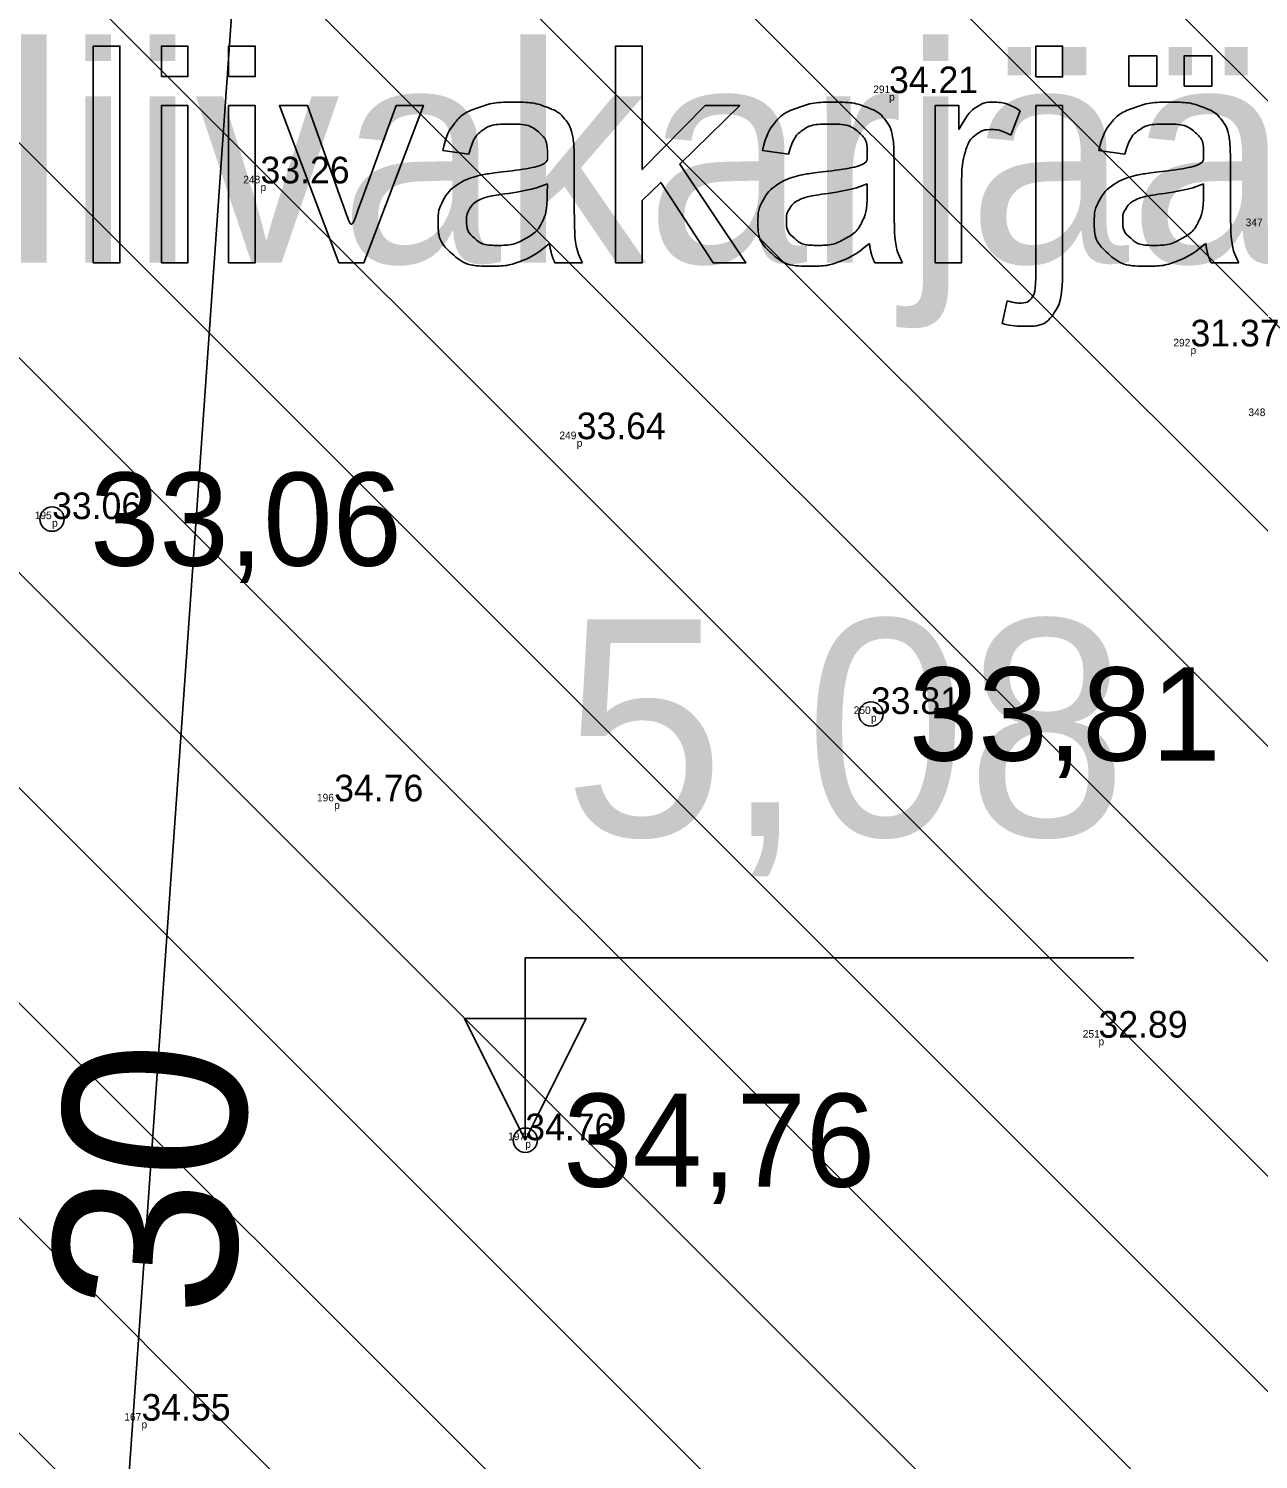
# Model space of a CAD drawing. Extents: x 700746 to 706058, y 6570320 to 6580460.
# Drawn here: x 702960.58 to 702992.92, y 6577264.95 to 6577302.59 of the extents above; entities that cross this region are included whole.
import ezdxf

# ---------------------------------------------------------------- set-up
doc = ezdxf.new("R2010")
doc.units = 0
for name, color, linetype in [('jääkpaksus', 7, 'Continuous'), ('Kaevandatud ala', 7, 'Continuous'), ('KORGUS-EH2000', 7, 'Continuous'), ('Lamami horisontaal_EH2000', 7, 'Continuous'), ('MOOTKOOD', 7, 'Continuous'), ('MOOTKORG-EH2000', 7, 'Continuous'), ('MOOTNR', 7, 'Continuous'), ('vahekiht', 7, 'Continuous'), ('VORMISTUS', 7, 'Continuous')]:
    doc.layers.add(name, color=color, linetype=linetype)

msp = doc.modelspace()

# ---------------------------------------------------------------- linework, layer by layer
at = {"layer": 'jääkpaksus'}
msp.add_lwpolyline([(702973.643, 6577273.347), (702973.643, 6577278.147), (702989.643, 6577278.147)], dxfattribs=at)
msp.add_lwpolyline([(702973.643, 6577273.347), (702972.043, 6577276.547), (702975.243, 6577276.547)], close=True, dxfattribs=at)
at = {"layer": 'Kaevandatud ala'}
for p, q in [((702929.077, 6577359.119), (703058.822, 6577229.374)), ((702934.446, 6577359.407), (703063.902, 6577229.95)), ((702924.061, 6577358.478), (703051.767, 6577230.772)), ((702919.907, 6577356.975), (703046.785, 6577230.097)), ((702916.936, 6577354.289), (703044.749, 6577226.476)), ((702913.595, 6577351.973), (703042.537, 6577223.031)), ((702910.387, 6577349.524), (703039.613, 6577220.299)), ((702906.791, 6577347.464), (703036.689, 6577217.566)), ((702902.985, 6577345.613), (703032.499, 6577216.099)), ((702900.071, 6577342.869), (703027.542, 6577215.399)), ((702898.09, 6577339.194), (703023.191, 6577214.093)), ((702896.564, 6577335.063), (703018.039, 6577213.588)), ((702895.536, 6577330.434), (702988.663, 6577237.307))]:
    msp.add_line(p, q, dxfattribs=at)
at = {"layer": 'KORGUS-EH2000'}
for centre in [(702961.198, 6577289.684), (702982.733, 6577284.557), (702973.643, 6577273.347)]:
    msp.add_circle(centre, 0.32, dxfattribs=at)
at = {"layer": 'Lamami horisontaal_EH2000'}
msp.add_lwpolyline([(702965.963, 6577303.549), (702962.448, 6577253.493)], dxfattribs=at)
at = {"layer": 'vahekiht'}
msp.add_open_spline([(702979.832, 6577405.847), (702968.107, 6577383.619), (702956.937, 6577340.299), (703007.686, 6577297.989), (703005.438, 6577248.778), (703018.696, 6577224.523), (703025.875, 6577210.26), (703039.06, 6577207.602), (703055.215, 6577200.514), (703065.918, 6577180.529), (703097.43, 6577186.962), (703125.436, 6577225.369), (703148.077, 6577281.443), (703138.931, 6577341.457), (703139.445, 6577382.673), (703130.544, 6577416.204), (703100.319, 6577426.617), (703061.125, 6577412.698), (703017.391, 6577461.228), (702989.678, 6577424.511), (702979.832, 6577405.847)], degree=3, dxfattribs=at)
msp.add_open_spline([(702979.832, 6577405.847), (702968.107, 6577383.619), (702956.937, 6577340.299), (703007.686, 6577297.989), (703005.438, 6577248.778), (703018.696, 6577224.523), (703025.875, 6577210.26), (703039.06, 6577207.602), (703055.215, 6577200.514), (703065.918, 6577180.529), (703097.43, 6577186.962), (703125.436, 6577225.369), (703148.077, 6577281.443), (703138.931, 6577341.457), (703139.445, 6577382.673), (703130.544, 6577416.204), (703100.319, 6577426.617), (703061.125, 6577412.698), (703017.391, 6577461.228), (702989.678, 6577424.511), (702979.832, 6577405.847)], degree=3, dxfattribs=at)
at = {"layer": 'VORMISTUS'}
for points in [[(702962.282, 6577296.429), (702962.282, 6577302.129), (702962.982, 6577302.129), (702962.982, 6577296.429), (702962.282, 6577296.429)], [(702964.072, 6577301.325), (702964.072, 6577302.129), (702964.772, 6577302.129), (702964.772, 6577301.325), (702964.072, 6577301.325)], [(702965.841, 6577301.325), (702965.841, 6577302.129), (702966.54, 6577302.129), (702966.54, 6577301.325), (702965.841, 6577301.325)], [(702976.018, 6577296.429), (702976.018, 6577302.129), (702976.718, 6577302.129), (702976.718, 6577298.88), (702978.376, 6577300.56), (702979.282, 6577300.56), (702977.704, 6577299.025), (702979.443, 6577296.429), (702978.58, 6577296.429), (702977.206, 6577298.541), (702976.718, 6577298.066), (702976.718, 6577296.429), (702976.018, 6577296.429)], [(702987.072, 6577301.316), (702987.072, 6577302.129), (702987.771, 6577302.129), (702987.771, 6577301.316), (702987.072, 6577301.316)], [(702989.518, 6577301.073), (702989.518, 6577301.868), (702990.248, 6577301.868), (702990.248, 6577301.073), (702989.518, 6577301.073)], [(702990.969, 6577301.073), (702990.969, 6577301.868), (702991.699, 6577301.868), (702991.699, 6577301.073), (702990.969, 6577301.073)], [(702964.072, 6577296.429), (702964.072, 6577300.56), (702964.772, 6577300.56), (702964.772, 6577296.429), (702964.072, 6577296.429)], [(702965.841, 6577296.429), (702965.841, 6577300.56), (702966.54, 6577300.56), (702966.54, 6577296.429), (702965.841, 6577296.429)], [(702968.743, 6577296.429), (702967.179, 6577300.56), (702967.917, 6577300.56), (702968.802, 6577298.086)], [(702969.327, 6577298.039), (702970.243, 6577300.56), (702970.963, 6577300.56), (702969.4, 6577296.429), (702968.743, 6577296.429)], [(702984.418, 6577296.429), (702984.418, 6577300.56), (702985.048, 6577300.56), (702985.048, 6577299.934)], [(702986.659, 6577300.428), (702986.414, 6577299.78)], [(702987.072, 6577296.22), (702987.072, 6577300.56), (702987.771, 6577300.56), (702987.771, 6577296.206)], [(702972.157, 6577299.287), (702971.471, 6577299.378)], [(702980.568, 6577299.287), (702979.882, 6577299.378)], [(702989.414, 6577299.287), (702988.727, 6577299.378)], [(702974.929, 6577299.092), (702974.929, 6577298.159)], [(702983.34, 6577299.092), (702983.34, 6577298.159)], [(702992.186, 6577299.092), (702992.186, 6577298.159)], [(702974.222, 6577298.244), (702974.225, 6577298.501)], [(702982.633, 6577298.244), (702982.636, 6577298.501)], [(702985.117, 6577298.592), (702985.117, 6577296.429), (702984.418, 6577296.429)], [(702991.478, 6577298.244), (702991.482, 6577298.501)], [(702975.151, 6577296.429), (702974.421, 6577296.429)], [(702983.562, 6577296.429), (702982.832, 6577296.429)], [(702992.407, 6577296.429), (702991.677, 6577296.429)], [(702986.185, 6577294.83), (702986.314, 6577295.423)]]:
    msp.add_lwpolyline(points, dxfattribs=at)
for points, degree in [([(702971.471, 6577299.378), (702971.564, 6577299.818), (702971.778, 6577300.089), (702971.992, 6577300.359), (702972.396, 6577300.505), (702972.8, 6577300.651), (702973.332, 6577300.651), (702973.861, 6577300.651), (702974.191, 6577300.527), (702974.521, 6577300.402), (702974.677, 6577300.214), (702974.832, 6577300.025), (702974.894, 6577299.737), (702974.929, 6577299.558), (702974.929, 6577299.092)], 3), ([(702979.882, 6577299.378), (702979.975, 6577299.818), (702980.189, 6577300.089), (702980.403, 6577300.359), (702980.807, 6577300.505), (702981.211, 6577300.651), (702981.743, 6577300.651), (702982.272, 6577300.651), (702982.602, 6577300.527), (702982.932, 6577300.402), (702983.088, 6577300.214), (702983.243, 6577300.025), (702983.305, 6577299.737), (702983.34, 6577299.558), (702983.34, 6577299.092)], 3), ([(702985.048, 6577299.934), (702985.288, 6577300.372), (702985.492, 6577300.512), (702985.696, 6577300.651), (702985.941, 6577300.651), (702986.294, 6577300.651), (702986.659, 6577300.428)], 3), ([(702988.727, 6577299.378), (702988.821, 6577299.818), (702989.034, 6577300.089), (702989.248, 6577300.359), (702989.652, 6577300.505), (702990.056, 6577300.651), (702990.589, 6577300.651), (702991.117, 6577300.651), (702991.447, 6577300.527), (702991.778, 6577300.402), (702991.933, 6577300.214), (702992.088, 6577300.025), (702992.151, 6577299.737), (702992.186, 6577299.558), (702992.186, 6577299.092)], 3), ([(702974.282, 6577296.937), (702973.891, 6577296.608), (702973.532, 6577296.473), (702973.172, 6577296.337), (702972.76, 6577296.337), (702972.08, 6577296.337), (702971.715, 6577296.669), (702971.349, 6577297.001), (702971.349, 6577297.518), (702971.349, 6577297.821), (702971.487, 6577298.071), (702971.625, 6577298.322), (702971.849, 6577298.473), (702972.072, 6577298.625), (702972.352, 6577298.703), (702972.558, 6577298.757), (702972.974, 6577298.807), (702973.821, 6577298.908), (702974.222, 6577299.048), (702974.225, 6577299.193), (702974.225, 6577299.231), (702974.225, 6577299.66), (702974.028, 6577299.836), (702973.76, 6577300.074), (702973.232, 6577300.074), (702972.739, 6577300.074), (702972.505, 6577299.9), (702972.27, 6577299.727), (702972.157, 6577299.287)], 3), ([(702982.693, 6577296.937), (702982.302, 6577296.608), (702981.943, 6577296.473), (702981.583, 6577296.337), (702981.171, 6577296.337), (702980.491, 6577296.337), (702980.126, 6577296.669), (702979.76, 6577297.001), (702979.76, 6577297.518), (702979.76, 6577297.821), (702979.898, 6577298.071), (702980.036, 6577298.322), (702980.26, 6577298.473), (702980.483, 6577298.625), (702980.763, 6577298.703), (702980.969, 6577298.757), (702981.385, 6577298.807), (702982.232, 6577298.908), (702982.633, 6577299.048), (702982.636, 6577299.193), (702982.636, 6577299.231), (702982.636, 6577299.66), (702982.439, 6577299.836), (702982.171, 6577300.074), (702981.643, 6577300.074), (702981.15, 6577300.074), (702980.916, 6577299.9), (702980.681, 6577299.727), (702980.568, 6577299.287)], 3), ([(702991.538, 6577296.937), (702991.148, 6577296.608), (702990.788, 6577296.473), (702990.429, 6577296.337), (702990.017, 6577296.337), (702989.337, 6577296.337), (702988.971, 6577296.669), (702988.606, 6577297.001), (702988.606, 6577297.518), (702988.606, 6577297.821), (702988.744, 6577298.071), (702988.882, 6577298.322), (702989.105, 6577298.473), (702989.329, 6577298.625), (702989.609, 6577298.703), (702989.814, 6577298.757), (702990.23, 6577298.807), (702991.078, 6577298.908), (702991.478, 6577299.048), (702991.482, 6577299.193), (702991.482, 6577299.231), (702991.482, 6577299.66), (702991.284, 6577299.836), (702991.016, 6577300.074), (702990.489, 6577300.074), (702989.996, 6577300.074), (702989.761, 6577299.9), (702989.526, 6577299.727), (702989.414, 6577299.287)], 3), ([(702986.414, 6577299.78), (702986.159, 6577299.93), (702985.904, 6577299.93), (702985.675, 6577299.93), (702985.493, 6577299.792), (702985.311, 6577299.654), (702985.234, 6577299.409), (702985.117, 6577299.035), (702985.117, 6577298.592)], 3), ([(702974.225, 6577298.501), (702973.844, 6577298.345), (702973.081, 6577298.237), (702972.649, 6577298.175), (702972.47, 6577298.097), (702972.291, 6577298.019), (702972.194, 6577297.87), (702972.097, 6577297.72), (702972.097, 6577297.537), (702972.097, 6577297.258), (702972.308, 6577297.071), (702972.52, 6577296.885), (702972.928, 6577296.885), (702973.332, 6577296.885), (702973.647, 6577297.062), (702973.961, 6577297.238), (702974.109, 6577297.545), (702974.222, 6577297.782), (702974.222, 6577298.244)], 3), ([(702982.636, 6577298.501), (702982.255, 6577298.345), (702981.492, 6577298.237), (702981.06, 6577298.175), (702980.881, 6577298.097), (702980.702, 6577298.019), (702980.605, 6577297.87), (702980.508, 6577297.72), (702980.508, 6577297.537), (702980.508, 6577297.258), (702980.719, 6577297.071), (702980.931, 6577296.885), (702981.339, 6577296.885), (702981.743, 6577296.885), (702982.058, 6577297.062), (702982.372, 6577297.238), (702982.52, 6577297.545), (702982.633, 6577297.782), (702982.633, 6577298.244)], 3), ([(702991.482, 6577298.501), (702991.1, 6577298.345), (702990.338, 6577298.237), (702989.906, 6577298.175), (702989.727, 6577298.097), (702989.548, 6577298.019), (702989.45, 6577297.87), (702989.353, 6577297.72), (702989.353, 6577297.537), (702989.353, 6577297.258), (702989.565, 6577297.071), (702989.776, 6577296.885), (702990.184, 6577296.885), (702990.588, 6577296.885), (702990.903, 6577297.062), (702991.218, 6577297.238), (702991.365, 6577297.545), (702991.478, 6577297.782), (702991.478, 6577298.244)], 3), ([(702974.929, 6577298.159), (702974.929, 6577297.184), (702974.974, 6577296.925), (702975.019, 6577296.666), (702975.151, 6577296.429)], 3), ([(702983.34, 6577298.159), (702983.34, 6577297.184), (702983.385, 6577296.925), (702983.43, 6577296.666), (702983.562, 6577296.429)], 3), ([(702992.186, 6577298.159), (702992.186, 6577297.184), (702992.23, 6577296.925), (702992.275, 6577296.666), (702992.407, 6577296.429)], 3), ([(702968.802, 6577298.086), (702968.946, 6577297.685), (702969.066, 6577297.253), (702969.16, 6577297.58), (702969.327, 6577298.039)], 3), ([(702974.421, 6577296.429), (702974.313, 6577296.646), (702974.282, 6577296.937)], 2), ([(702982.832, 6577296.429), (702982.724, 6577296.646), (702982.693, 6577296.937)], 2), ([(702991.677, 6577296.429), (702991.569, 6577296.646), (702991.538, 6577296.937)], 2), ([(702986.314, 6577295.423), (702986.525, 6577295.368), (702986.646, 6577295.368), (702986.861, 6577295.368), (702986.966, 6577295.51), (702987.072, 6577295.652), (702987.072, 6577296.22)], 3), ([(702987.771, 6577296.206), (702987.771, 6577295.444), (702987.573, 6577295.145), (702987.32, 6577294.756), (702986.733, 6577294.756), (702986.45, 6577294.756), (702986.185, 6577294.83)], 3)]:
    msp.add_open_spline(points, degree=degree, dxfattribs=at)

# ---------------------------------------------------------------- texts
at = {"layer": 'jääkpaksus'}
msp.add_text('5,08 ', height=5.7, dxfattribs=at).set_placement((702974.643, 6577281.347))
at = {"layer": 'KORGUS-EH2000'}
for s, p in [('33,06', (702962.198, 6577288.459)), ('33,81', (702983.733, 6577283.332)), ('34,76', (702974.643, 6577272.122))]:
    msp.add_text(s, height=2.45, dxfattribs=at).set_placement(p)
at = {"layer": 'Lamami horisontaal_EH2000'}
msp.add_text('30', height=4.8, rotation=85.9836, dxfattribs=at).set_placement((702965.918, 6577268.635))
at = {"layer": 'MOOTKOOD'}
for p in [(702983.209, 6577300.689), (702966.68, 6577298.316), (702991.137, 6577294.027), (702974.995, 6577291.587), (702961.198, 6577289.484), (702982.733, 6577284.357), (702968.618, 6577282.059), (702988.718, 6577275.845), (702973.643, 6577273.147), (702963.551, 6577265.77)]:
    msp.add_text('p', height=0.2, dxfattribs=at).set_placement(p)
at = {"layer": 'MOOTKORG-EH2000'}
for s, p in [('34.21', (702983.209, 6577300.889)), ('33.26', (702966.68, 6577298.516)), ('31.37', (702991.137, 6577294.227)), ('33.64', (702974.995, 6577291.787)), ('33.06', (702961.198, 6577289.684)), ('33.81', (702982.733, 6577284.557)), ('34.76', (702968.618, 6577282.259)), ('32.89', (702988.718, 6577276.045)), ('34.76', (702973.643, 6577273.347)), ('34.55', (702963.551, 6577265.97))]:
    msp.add_text(s, height=0.7, dxfattribs=at).set_placement(p)
at = {"layer": 'MOOTNR'}
for s, p in [('291', (702982.794, 6577300.889)), ('248', (702966.226, 6577298.516)), ('347', (702992.586, 6577297.39)), ('292', (702990.686, 6577294.227)), ('348', (702992.66, 6577292.394)), ('249', (702974.541, 6577291.787)), ('195', (702960.743, 6577289.684)), ('250', (702982.28, 6577284.557)), ('196', (702968.165, 6577282.259)), ('251', (702988.303, 6577276.045)), ('197', (702973.19, 6577273.347)), ('167', (702963.098, 6577265.97))]:
    msp.add_text(s, height=0.2, dxfattribs=at).set_placement(p)
at = {"layer": 'VORMISTUS'}
msp.add_text('Pannjärve II liivakarjäär', height=5.7, dxfattribs=at).set_placement((702917.078, 6577296.429))

doc.saveas('drawing.dxf')
